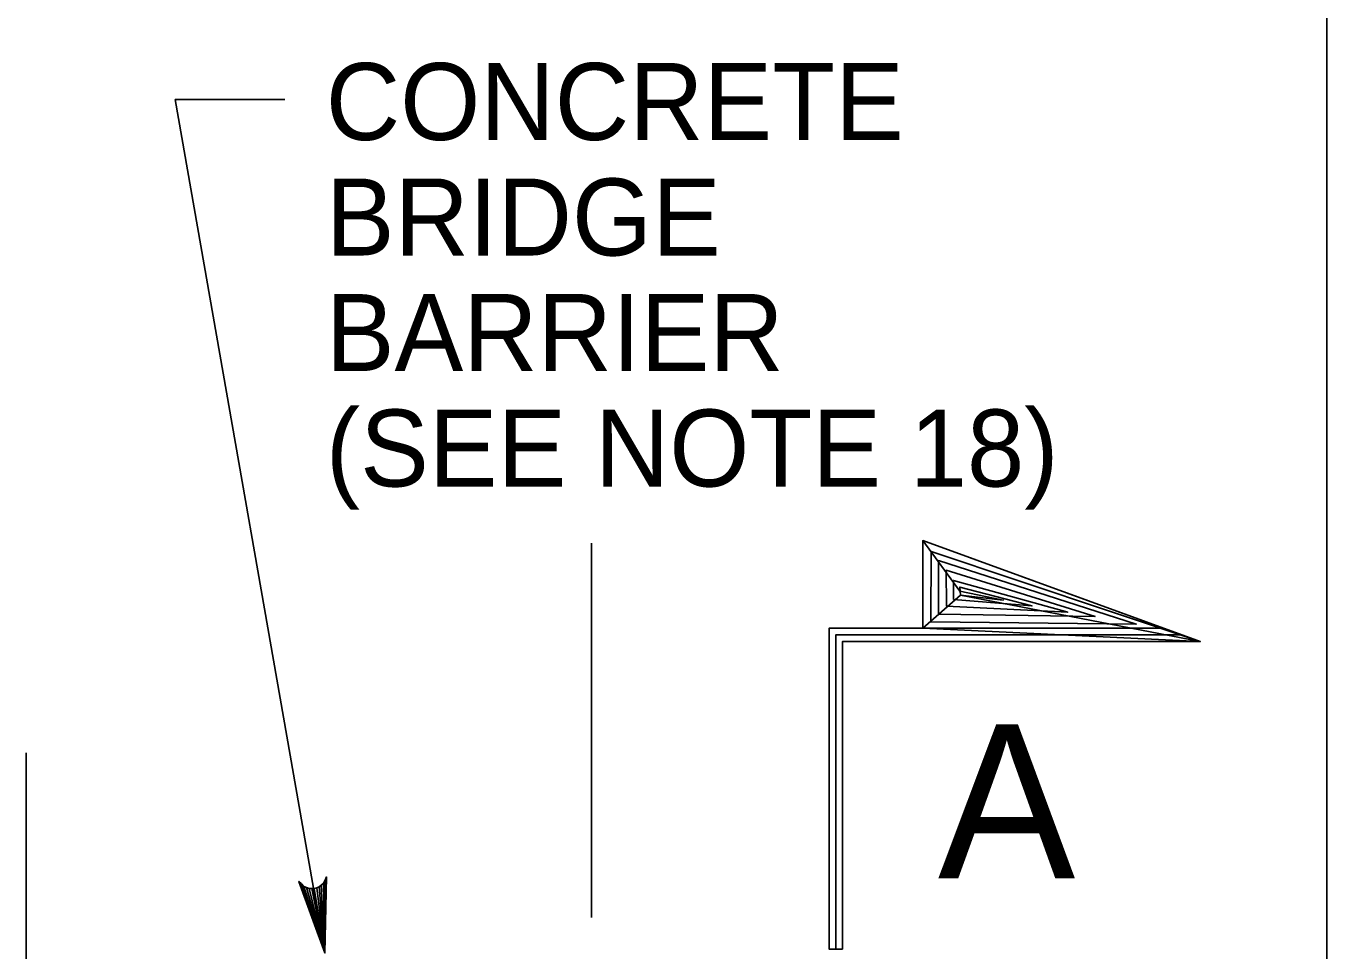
# Model space of a CAD drawing. Extents: x 632007860 to 635435983, y 295418622 to 297794622.
# Drawn here: x 632051871 to 632102529, y 297358385 to 297394420 of the extents above; entities that cross this region are included whole.
import ezdxf

# ---------------------------------------------------------------- set-up
doc = ezdxf.new("R2010")
doc.units = 0
for name, color, linetype in [('2', 7, 'Continuous'), ('S-DETL-DIMS', 7, 'Continuous'), ('S-DETL-T120', 7, 'Continuous'), ('S-DETL-T240', 7, 'Continuous')]:
    doc.layers.add(name, color=color, linetype=linetype)

msp = doc.modelspace()

# ---------------------------------------------------------------- linework, layer by layer
at = {"layer": '2'}
msp.add_line((632102529, 297350888), (632102529, 297405345), dxfattribs=at)
at = {"layer": 'S-DETL-DIMS'}
for p, q in [((632057675, 297391556), (632063508, 297358309)), ((632061951, 297391556), (632057675, 297391556)), ((632073885, 297359686), (632073885, 297374273)), ((632051871, 297366110), (632051871, 297351215))]:
    msp.add_line(p, q, dxfattribs=at)
msp.add_lwpolyline([(632083662, 297358460), (632083141, 297358460), (632083141, 297370960), (632086786, 297370960), (632086786, 297374372), (632097592, 297370439), (632083662, 297370439)], close=True, dxfattribs=at)
for points in [[(632083401, 297358460), (632083401, 297370699), (632096876, 297370699), (632097592, 297370439), (632083662, 297370439), (632083662, 297358460), (632083141, 297358460), (632083141, 297370960), (632096161, 297370960), (632086786, 297374372), (632086786, 297370960), (632097592, 297370439), (632087122, 297373953), (632087099, 297371210), (632095102, 297371120), (632087404, 297373592), (632087404, 297371504), (632093499, 297371413), (632087698, 297373219), (632087709, 297371820), (632092438, 297371583), (632087980, 297372824), (632087991, 297372079), (632091039, 297371831), (632088228, 297372565), (632088262, 297372249), (632089921, 297372057), (632088234, 297372409), (632086786, 297374372), (632086786, 297370960), (632088262, 297372249), (632097592, 297370439)], [(632063508, 297358309), (632063574, 297361272), (632063516, 297361148), (632063457, 297361025), (632063370, 297360952), (632063283, 297360879), (632063190, 297360847), (632063096, 297360814), (632062997, 297360815), (632062898, 297360816), (632062792, 297360857), (632062687, 297360898), (632062592, 297360996), (632062497, 297361094), (632063508, 297358309), (632062592, 297360996), (632062687, 297360898), (632063508, 297358309), (632062792, 297360857), (632062898, 297360816), (632063508, 297358309), (632062997, 297360815), (632063096, 297360814), (632063508, 297358309), (632063190, 297360847), (632063283, 297360879), (632063508, 297358309), (632063370, 297360952), (632063457, 297361025), (632063508, 297358309), (632063516, 297361148)]]:
    msp.add_lwpolyline(points, dxfattribs=at)

# ---------------------------------------------------------------- texts
at = {"layer": 'S-DETL-T120'}
for s, height, p in [('CONCRETE ', 2999.9, (632063545, 297389979)), ('BRIDGE', 2999.9, (632063545, 297385479)), ('BARRIER ', 2999.9, (632063545, 297380979)), ('(SEE NOTE 18)', 2999.91, (632063545, 297376479))]:
    msp.add_text(s, height=height, dxfattribs=at).set_placement(p)
at = {"layer": 'S-DETL-T240'}
msp.add_text('A', height=6000, dxfattribs=at).set_placement((632087379, 297361211))

doc.saveas('drawing.dxf')
